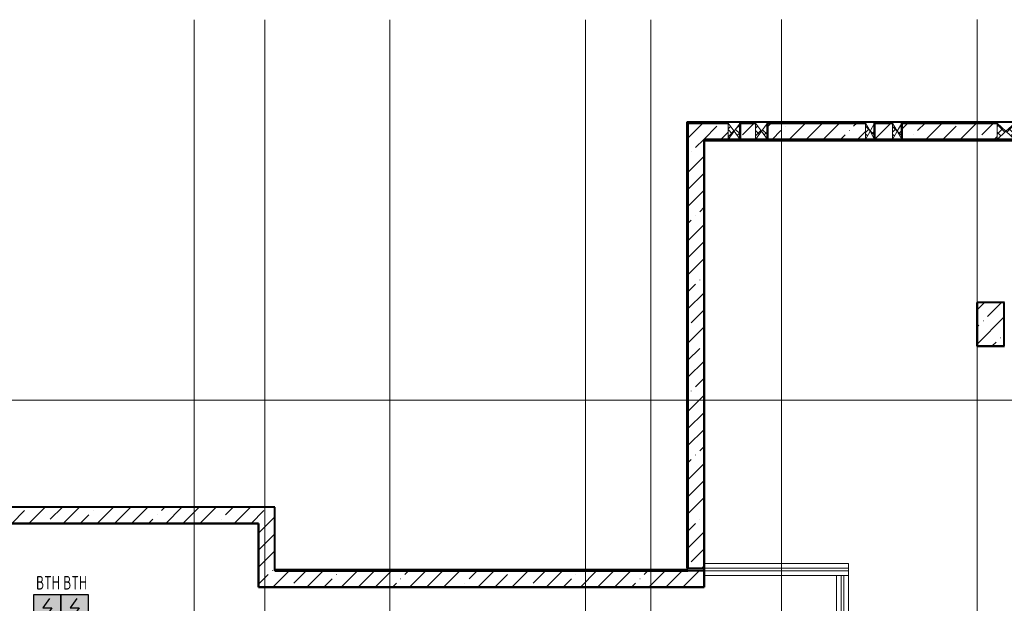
# Model space of a CAD drawing. Header units: millimetres. Extents: x -135639 to 224623, y -383017 to -59102.
# Tile 334 of 494: x 49806 to 67913, y -114307 to -103567. Entities that reach past the tile are written whole.
import ezdxf
from ezdxf.enums import TextEntityAlignment as Align

# ---------------------------------------------------------------- set-up
doc = ezdxf.new("R2010")
doc.units = ezdxf.units.MM
for name, pattern in [('CONTINOUS', [0]), ('Линия сетки', [25, 20, -2.5, 0, -2.5]), ('Штрих_3_1_5_', [4.5, 3, -1.5]), ('Штриховая_ш3 п1_5', [4.5, 3, -1.5])]:
    doc.linetypes.add(name, pattern=pattern)
for name, color, linetype, lineweight in [('A-000-M_MASS', 7, 'Continuous', 18), ('A-200-M_WALL', 7, 'Continuous', 18), ('A-200-M_WALL_EXT', 7, 'Continuous', 18), ('A-200-M_WALL_INT', 7, 'Continuous', 18), ('A-200-M_WALL_PAT', 7, 'Continuous', 40), ('A-314-M_WINDOW', 7, 'Continuous', 18), ('S-280-M_COLUMN', 7, 'Continuous', 18), ('Z-030-M_GRID', 7, 'Continuous', 9), ('Z-060-M_DETAIL', 7, 'Continuous', 18), ('ПС', 7, 'Continuous', 40)]:
    doc.layers.add(name, color=color, linetype=linetype, lineweight=lineweight)
doc.layers.add('A-010-M_ROOM_SEPARATION', color=4, linetype='Штриховая_ш3 п1_5', lineweight=40, true_color=0x00ffff)
doc.styles.add('1111', font='isocpeur.ttf')
pattern_1 = [(45, (0, 0), (-314.309, 314.309), []), (45, (314.3, 0), (-314.309, 314.309), [555.625, -111.125, 3.353, -107.772])]
pattern_2 = [(45, (-70956.41, -87200), (-70.71068, 70.71068), []), (135, (-70956.41, -87200), (-70.71068, -70.71068), [])]
pattern_3 = [(45, (-71457.9, -87200), (-70.71068, 70.71068), []), (135, (-71457.9, -87200), (-70.71068, -70.71068), [])]
pattern_4 = [(45, (-73455.89, -87200), (-70.71068, 70.71068), []), (135, (-73455.89, -87200), (-70.71068, -70.71068), [])]
pattern_5 = [(45, (-73956.16, -87200), (-70.71068, 70.71068), []), (135, (-73956.16, -87200), (-70.71068, -70.71068), [])]
pattern_6 = [(45, (-75955.33, -87200), (-70.71068, 70.71068), []), (135, (-75955.33, -87200), (-70.71068, -70.71068), [])]

# ---------------------------------------------------------------- blocks, each defined once
blk = doc.blocks.new('CP_ДШ_Hanytex_TopJoint 24C - CP_ДШ_Hanytex_TopJoint 24C-3950295-B1_-7_650_')
at = {"layer": 'A-000-M_MASS', "color": 253, "true_color": 0xaaaaaa}
for p, q in [((0, -110), (0, 110)), ((1490, 110), (0, 110)), ((1490, 25), (0, 25)), ((0, 25), (0, -25)), ((1490, 110), (1490, -110)), ((1490, -25), (1490, 25)), ((0, -25), (1490, -25)), ((1490, -110), (0, -110))]:
    blk.add_line(p, q, dxfattribs=at)
blk = doc.blocks.new('CP_ДШ_Hanytex_TopJoint 24C - CP_ДШ_Hanytex_TopJoint 24C-3950296-B1_-7_650_')
at = {"layer": 'A-000-M_MASS', "color": 253, "true_color": 0xaaaaaa}
for p, q in [((2655, 110), (0, 110)), ((2655, 25), (0, 25)), ((0, 25), (0, -25)), ((0, -25), (0, 25)), ((2655, 110), (2655, -110)), ((2655, -25), (2655, 25)), ((0, -25), (2655, -25)), ((2655, -110), (0, -110))]:
    blk.add_line(p, q, dxfattribs=at)
blk = doc.blocks.new('135_SLK_GD_AR_rvt-1-B1_-7_650_')
at = {"layer": 'A-010-M_ROOM_SEPARATION', "color": 131, "linetype": 'Штрих_3_1_5_', "true_color": 0xaaffff}
blk.add_line((79581, 87025), (70530, 87025), dxfattribs=at)
at = {"layer": 'A-200-M_WALL_INT', "color": 253, "lineweight": 40, "true_color": 0xaaaaaa}
for p, q in [((70972, 87050), (70530, 87050)), ((70530, 87050), (70530, 87048)), ((70530, 87048), (70530, 78810)), ((70532, 87048), (70972, 87048)), ((70532, 78808), (70532, 87048)), ((71474, 87050), (71191, 87050)), ((71191, 87048), (71473, 87048)), ((73497, 87050), (71692, 87050)), ((71692, 87048), (73497, 87048)), ((73997, 87050), (73665, 87050)), ((73665, 87048), (73997, 87048)), ((75918, 87050), (74165, 87050)), ((74165, 87048), (75918, 87048)), ((75550, 84052), (75548, 84052)), ((75548, 84052), (75548, 83248)), ((76052, 84052), (75550, 84052)), ((75548, 83248), (75550, 83248)), ((75550, 83248), (76050, 83248)), ((76050, 83248), (76052, 83248)), ((62333, 79985), (53395, 79985)), ((53395, 79983), (62333, 79983)), ((62335, 79985), (62333, 79985)), ((62333, 79983), (62333, 78810)), ((62335, 78810), (62335, 79985)), ((62333, 78810), (62333, 78808)), ((62333, 78808), (70530, 78808)), ((70530, 78810), (62335, 78810)), ((70530, 78808), (70532, 78808))]:
    blk.add_line(p, q, dxfattribs=at)
at = {"layer": 'A-000-M_MASS', "color": 253, "lineweight": 18, "true_color": 0xaaaaaa}
blk.add_blockref('CP_ДШ_Hanytex_TopJoint 24C - CP_ДШ_Hanytex_TopJoint 24C-3950296-B1_-7_650_', (70530, 79135), dxfattribs=at)
at = {"layer": 'A-000-M_MASS', "color": 253, "lineweight": 18, "true_color": 0xaaaaaa, "rotation": 270}
blk.add_blockref('CP_ДШ_Hanytex_TopJoint 24C - CP_ДШ_Hanytex_TopJoint 24C-3950295-B1_-7_650_', (73075, 79025), dxfattribs=at)
blk = doc.blocks.new('Бетон-Прямоугольная-Колонна - CLM_Подземные этажи_В40-500х800-1549937-B1_-7_650_')
at = {"layer": 'S-280-M_COLUMN', "lineweight": 9, "true_color": 0xaaaaaa}
h = blk.add_hatch(dxfattribs=at)
h.set_pattern_fill('FP_123', color=253, style=0, pattern_type=2)
h.set_pattern_definition([(225, (75800, 83650), (314.309, -314.309), []), (225, (75485.7, 83650), (314.309, -314.309), [555.625, -111.125, 3.353, -107.772])])
h.paths.add_polyline_path([(-250, 400), (-250, -400), (250, -400), (250, 400)])
at = {"layer": 'S-280-M_COLUMN', "color": 253, "lineweight": 40, "true_color": 0xaaaaaa}
for p, q in [((250, 400), (-250, 400)), ((-250, 400), (-250, -400)), ((250, -400), (250, 400)), ((-250, -400), (250, -400))]:
    blk.add_line(p, q, dxfattribs=at)
blk = doc.blocks.new('231_Гильза - труба__Окно_Стена_ - Гильза 219х5-2094808-B1_-7_650_')
at = {"layer": 'Z-060-M_DETAIL', "lineweight": 9, "true_color": 0xaaaaaa}
h = blk.add_hatch(dxfattribs=at)
h.set_pattern_fill('FP_176', color=253, style=0, pattern_type=2)
h.set_pattern_definition(pattern_2)
h.paths.add_polyline_path([(15.5, -150), (125, 0), (15.5, 150)])
h = blk.add_hatch(dxfattribs=at)
h.set_pattern_fill('FP_176', color=253, style=0, pattern_type=2)
h.set_pattern_definition(pattern_2)
h.paths.add_polyline_path([(234.5, -150), (234.5, 150), (125, 0)])
at = {"layer": 'Z-060-M_DETAIL', "color": 253, "true_color": 0xaaaaaa}
for p, q in [((125, 0), (15.5, 150)), ((15.5, 150), (15.5, -150)), ((15.5, -150), (125, 0)), ((234.5, 150), (125, 0)), ((125, 0), (234.5, -150)), ((234.5, -150), (234.5, 150))]:
    blk.add_line(p, q, dxfattribs=at)
at = {"layer": 'Z-060-M_DETAIL', "color": 253, "lineweight": 50, "true_color": 0xaaaaaa}
for p, q in [((234.5, -150), (234.5, 150)), ((15.5, -150), (234.5, -150))]:
    blk.add_line(p, q, dxfattribs=at)
blk = doc.blocks.new('352_Труба плашмя _ОбщМод_ - 352_Труба плашмя _ОбщМод_-V271-B1_-7_650_')
at = {"layer": 'A-000-M_MASS', "color": 253, "true_color": 0xaaaaaa}
for p, q in [((-310, 109.5), (-320, 109.5)), ((-320, 109.5), (-320, -109.5)), ((-10, 109.5), (-310, 109.5)), ((0, 109.5), (-10, 109.5)), ((0, -109.5), (0, 109.5)), ((-320, -109.5), (-310, -109.5)), ((-310, -109.5), (-10, -109.5)), ((-10, -109.5), (0, -109.5))]:
    blk.add_line(p, q, dxfattribs=at)
blk = doc.blocks.new('231_Гильза - труба__Окно_Стена_ - Гильза 219х5-V284-B1_-7_650_')
at = {"layer": 'Z-060-M_DETAIL', "lineweight": 9, "true_color": 0xaaaaaa}
h = blk.add_hatch(dxfattribs=at)
h.set_pattern_fill('FP_177', color=253, style=0, pattern_type=2)
h.set_pattern_definition(pattern_3)
h.paths.add_polyline_path([(15.5, -150), (125, 0), (15.5, 150)])
h = blk.add_hatch(dxfattribs=at)
h.set_pattern_fill('FP_177', color=253, style=0, pattern_type=2)
h.set_pattern_definition(pattern_3)
h.paths.add_polyline_path([(234.5, -150), (234.5, 150), (125, 0)])
at = {"layer": 'Z-060-M_DETAIL', "color": 253, "true_color": 0xaaaaaa}
for p, q in [((125, 0), (15.5, 150)), ((15.5, 150), (15.5, -150)), ((15.5, -150), (125, 0)), ((234.5, 150), (125, 0)), ((125, 0), (234.5, -150)), ((234.5, -150), (234.5, 150))]:
    blk.add_line(p, q, dxfattribs=at)
at = {"layer": 'Z-060-M_DETAIL', "color": 253, "lineweight": 50, "true_color": 0xaaaaaa}
for p, q in [((234.5, -150), (234.5, 150)), ((15.5, -150), (234.5, -150))]:
    blk.add_line(p, q, dxfattribs=at)
blk = doc.blocks.new('231_Гильза - труба__Окно_Стена_ - Гильза 168х5-2094806-B1_-7_650_')
at = {"layer": 'Z-060-M_DETAIL', "lineweight": 9, "true_color": 0xaaaaaa}
h = blk.add_hatch(dxfattribs=at)
h.set_pattern_fill('FP_178', color=253, style=0, pattern_type=2)
h.set_pattern_definition(pattern_4)
h.paths.add_polyline_path([(41, -150), (125, 0), (41, 150)])
h = blk.add_hatch(dxfattribs=at)
h.set_pattern_fill('FP_178', color=253, style=0, pattern_type=2)
h.set_pattern_definition(pattern_4)
h.paths.add_polyline_path([(209, -150), (209, 150), (125, 0)])
at = {"layer": 'Z-060-M_DETAIL', "color": 253, "true_color": 0xaaaaaa}
for p, q in [((125, 0), (41, 150)), ((41, 150), (41, -150)), ((41, -150), (125, 0)), ((209, 150), (125, 0)), ((125, 0), (209, -150)), ((209, -150), (209, 150))]:
    blk.add_line(p, q, dxfattribs=at)
at = {"layer": 'Z-060-M_DETAIL', "color": 253, "lineweight": 50, "true_color": 0xaaaaaa}
for p, q in [((209, -150), (209, 150)), ((41, -150), (209, -150))]:
    blk.add_line(p, q, dxfattribs=at)
blk = doc.blocks.new('352_Труба плашмя _ОбщМод_ - 352_Труба плашмя _ОбщМод_-2047391-B1_-7_650_')
at = {"layer": 'A-000-M_MASS', "color": 253, "true_color": 0xaaaaaa}
for p, q in [((-310, 84), (-320, 84)), ((-320, 84), (-320, -84)), ((-10, 84), (-310, 84)), ((0, 84), (-10, 84)), ((0, -84), (0, 84)), ((-320, -84), (-310, -84)), ((-310, -84), (-10, -84)), ((-10, -84), (0, -84))]:
    blk.add_line(p, q, dxfattribs=at)
blk = doc.blocks.new('231_Гильза - труба__Окно_Стена_ - Гильза 168х5-2094804-B1_-7_650_')
at = {"layer": 'Z-060-M_DETAIL', "lineweight": 9, "true_color": 0xaaaaaa}
h = blk.add_hatch(dxfattribs=at)
h.set_pattern_fill('FP_179', color=253, style=0, pattern_type=2)
h.set_pattern_definition(pattern_5)
h.paths.add_polyline_path([(41, -150), (125, 0), (41, 150)])
h = blk.add_hatch(dxfattribs=at)
h.set_pattern_fill('FP_179', color=253, style=0, pattern_type=2)
h.set_pattern_definition(pattern_5)
h.paths.add_polyline_path([(209, -150), (209, 150), (125, 0), (202, -137)])
at = {"layer": 'Z-060-M_DETAIL', "color": 253, "true_color": 0xaaaaaa}
for p, q in [((125, 0), (41, 150)), ((41, 150), (41, -150)), ((41, -150), (125, 0)), ((209, 150), (125, 0)), ((125, 0), (209, -150)), ((209, -150), (209, 150))]:
    blk.add_line(p, q, dxfattribs=at)
at = {"layer": 'Z-060-M_DETAIL', "color": 253, "lineweight": 50, "true_color": 0xaaaaaa}
for p, q in [((209, -150), (209, 150)), ((41, -150), (209, -150))]:
    blk.add_line(p, q, dxfattribs=at)
blk = doc.blocks.new('231_Гильза - труба__Окно_Стена_ - Гильза 325х5-V285-B1_-7_650_')
at = {"layer": 'Z-060-M_DETAIL', "lineweight": 9, "true_color": 0xaaaaaa}
h = blk.add_hatch(dxfattribs=at)
h.set_pattern_fill('FP_183', color=253, style=0, pattern_type=2)
h.set_pattern_definition(pattern_6)
h.paths.add_polyline_path([(-37.5, -150), (125, 0), (-37.5, 150)])
h = blk.add_hatch(dxfattribs=at)
h.set_pattern_fill('FP_183', color=253, style=0, pattern_type=2)
h.set_pattern_definition(pattern_6)
h.paths.add_polyline_path([(287.5, -150), (287.5, 150), (125, 0)])
at = {"layer": 'Z-060-M_DETAIL', "color": 253, "true_color": 0xaaaaaa}
for p, q in [((125, 0), (-37.5, 150)), ((-37.5, 150), (-37.5, -150)), ((-37.5, -150), (125, 0)), ((287.5, 150), (125, 0)), ((125, 0), (287.5, -150)), ((287.5, -150), (287.5, 150))]:
    blk.add_line(p, q, dxfattribs=at)
at = {"layer": 'Z-060-M_DETAIL', "color": 253, "lineweight": 50, "true_color": 0xaaaaaa}
for p, q in [((287.5, -150), (287.5, 150)), ((-37.5, -150), (287.5, -150))]:
    blk.add_line(p, q, dxfattribs=at)
blk = doc.blocks.new('352_Труба плашмя _ОбщМод_ - 352_Труба плашмя _ОбщМод_-2047151-B1_-7_650_')
at = {"layer": 'A-000-M_MASS', "color": 253, "true_color": 0xaaaaaa}
for p, q in [((-310, 162.5), (-320, 162.5)), ((-320, 162.5), (-320, -162.5)), ((-10, 162.5), (-310, 162.5)), ((0, 162.5), (-10, 162.5)), ((0, -162.5), (0, 162.5)), ((-320, -162.5), (-310, -162.5)), ((-310, -162.5), (-10, -162.5)), ((-10, -162.5), (0, -162.5))]:
    blk.add_line(p, q, dxfattribs=at)
blk = doc.blocks.new('135_SLK_GD_KR_rvt-1-B1_-7_650_')
at = {"layer": 'A-200-M_WALL_PAT', "lineweight": 9, "true_color": 0xaaaaaa}
h = blk.add_hatch(dxfattribs=at)
h.set_pattern_fill('FP_20', color=253, style=0, pattern_type=2)
h.set_pattern_definition(pattern_1)
h.paths.add_polyline_path([(78664, 87050), (78971, 87050), (78971, 87350), (78664, 87350), (78664, 87320)])
h.paths.add_polyline_path([(78496, 87050), (78496, 87350), (76743, 87350), (76743, 87050), (77924, 87050)])
h.paths.add_polyline_path([(79627, 87050), (79627, 87350), (79190, 87350), (79190, 87050)])
h.paths.add_polyline_path([(76418, 87050), (76418, 87350), (76243, 87350), (76243, 87050)])
h.paths.add_polyline_path([(75918, 87050), (75918, 87350), (74165, 87350), (74165, 87050), (75099, 87050)])
h.paths.add_polyline_path([(73997, 87050), (73997, 87350), (73665, 87350), (73665, 87050)])
h.paths.add_polyline_path([(73216, 87050), (73497, 87050), (73497, 87350), (71692, 87350), (71692, 87050), (72275, 87050)])
h.paths.add_polyline_path([(70972, 87050), (70972, 87350), (70230, 87350), (70230, 87050), (70530, 87050)])
h.paths.add_polyline_path([(71473, 87050), (71473, 87350), (71191, 87350), (71191, 87050), (71333, 87050)])
h = blk.add_hatch(dxfattribs=at)
h.set_pattern_fill('FP_20', color=253, style=0, pattern_type=2)
h.set_pattern_definition(pattern_1)
h.paths.add_polyline_path([(70230, 79160), (70530, 79160), (70530, 87050), (70230, 87050), (70230, 85643)])
at = {"layer": 'A-200-M_WALL', "color": 253, "lineweight": 40, "true_color": 0xaaaaaa}
for p, q in [((70220, 87360), (70220, 79160)), ((70220, 87360), (70224, 87360)), ((70224, 87360), (70230, 87360)), ((70224, 87356), (70224, 79160)), ((70224, 87356), (70228, 87356)), ((70228, 87356), (70230, 87356)), ((70228, 87352), (70228, 79160)), ((70228, 87352), (70230, 87352)), ((70972, 87360), (70230, 87360)), ((70972, 87356), (70230, 87356)), ((70972, 87352), (70230, 87352)), ((70972, 87350), (70230, 87350)), ((70230, 87350), (70230, 87050)), ((70230, 87050), (70230, 87350)), ((70230, 87350), (70972, 87350)), ((71473, 87360), (71191, 87360)), ((71473, 87356), (71191, 87356)), ((71473, 87352), (71191, 87352)), ((71473, 87350), (71191, 87350)), ((71191, 87350), (71473, 87350)), ((73497, 87360), (71692, 87360)), ((73497, 87356), (71692, 87356)), ((73497, 87352), (71692, 87352)), ((73497, 87350), (71692, 87350)), ((71692, 87350), (73497, 87350)), ((73997, 87360), (73665, 87360)), ((73997, 87356), (73665, 87356)), ((73997, 87352), (73665, 87352)), ((73997, 87350), (73665, 87350)), ((73665, 87350), (73997, 87350)), ((75918, 87360), (74165, 87360)), ((75918, 87356), (74165, 87356)), ((75918, 87352), (74165, 87352)), ((75918, 87350), (74165, 87350)), ((74165, 87350), (75918, 87350))]:
    blk.add_line(p, q, dxfattribs=at)
at = {"layer": 'A-200-M_WALL_EXT', "color": 253, "lineweight": 40, "true_color": 0xaaaaaa}
for p, q in [((70220, 87370), (70210, 87370)), ((70210, 87370), (70210, 79160)), ((70230, 87370), (70220, 87370)), ((79565, 87370), (70230, 87370)), ((70230, 87050), (70230, 79160)), ((70230, 79160), (70230, 87050)), ((70530, 87050), (70972, 87050)), ((70530, 79160), (70530, 87050)), ((71191, 87050), (71474, 87050)), ((71692, 87050), (73497, 87050)), ((73665, 87050), (73997, 87050)), ((74165, 87050), (75918, 87050)), ((70210, 79160), (70230, 79160)), ((70230, 79160), (70530, 79160))]:
    blk.add_line(p, q, dxfattribs=at)
at = {"layer": 'A-000-M_MASS', "color": 253, "lineweight": 18, "true_color": 0xaaaaaa, "rotation": 89.99999999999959}
for name, p in [('352_Труба плашмя _ОбщМод_ - 352_Труба плашмя _ОбщМод_-V271-B1_-7_650_', (71081, 87360)), ('352_Труба плашмя _ОбщМод_ - 352_Труба плашмя _ОбщМод_-V271-B1_-7_650_', (71583, 87360)), ('352_Труба плашмя _ОбщМод_ - 352_Труба плашмя _ОбщМод_-2047391-B1_-7_650_', (73581, 87360)), ('352_Труба плашмя _ОбщМод_ - 352_Труба плашмя _ОбщМод_-2047391-B1_-7_650_', (74081, 87360)), ('352_Труба плашмя _ОбщМод_ - 352_Труба плашмя _ОбщМод_-2047151-B1_-7_650_', (76080, 87360))]:
    blk.add_blockref(name, p, dxfattribs=at)
at = {"layer": 'A-314-M_WINDOW', "color": 253, "lineweight": 18, "true_color": 0xaaaaaa}
for name, p in [('231_Гильза - труба__Окно_Стена_ - Гильза 219х5-2094808-B1_-7_650_', (70956, 87200)), ('231_Гильза - труба__Окно_Стена_ - Гильза 219х5-V284-B1_-7_650_', (71458, 87200)), ('231_Гильза - труба__Окно_Стена_ - Гильза 168х5-2094806-B1_-7_650_', (73456, 87200)), ('231_Гильза - труба__Окно_Стена_ - Гильза 168х5-2094804-B1_-7_650_', (73956, 87200)), ('231_Гильза - труба__Окно_Стена_ - Гильза 325х5-V285-B1_-7_650_', (75955, 87200))]:
    blk.add_blockref(name, p, dxfattribs=at)
at = {"layer": 'S-280-M_COLUMN', "color": 253, "lineweight": 18, "true_color": 0xaaaaaa, "rotation": 180}
blk.add_blockref('Бетон-Прямоугольная-Колонна - CLM_Подземные этажи_В40-500х800-1549937-B1_-7_650_', (75800, 83650), dxfattribs=at)
blk = doc.blocks.new('135_SLK_K1-2-3_KR_rvt-1-B1_-7_650_')
at = {"layer": 'A-200-M_WALL_PAT', "lineweight": 9, "true_color": 0xaaaaaa}
h = blk.add_hatch(dxfattribs=at)
h.set_pattern_fill('FP_20', color=253, style=0, pattern_type=2)
h.set_pattern_definition(pattern_1)
h.paths.add_polyline_path([(62335, 79985), (62635, 79985), (62635, 80285), (53470, 80285), (53470, 79985), (60035, 79985)])
h = blk.add_hatch(dxfattribs=at)
h.set_pattern_fill('FP_20', color=253, style=0, pattern_type=2)
h.set_pattern_definition(pattern_1)
h.paths.add_polyline_path([(62635, 78810), (62635, 79985), (62335, 79985), (62335, 78810)])
h = blk.add_hatch(dxfattribs=at)
h.set_pattern_fill('FP_20', color=253, style=0, pattern_type=2)
h.set_pattern_definition(pattern_1)
h.paths.add_polyline_path([(70530, 78810), (70530, 79110), (62635, 79110), (62635, 78810), (63801, 78810)])
at = {"layer": 'A-200-M_WALL', "color": 253, "lineweight": 40, "true_color": 0xaaaaaa}
for p, q in [((70230, 79120), (62635, 79120)), ((70230, 79116), (62635, 79116)), ((70230, 79112), (62635, 79112))]:
    blk.add_line(p, q, dxfattribs=at)
at = {"layer": 'A-200-M_WALL_EXT', "color": 253, "lineweight": 40, "true_color": 0xaaaaaa}
for p, q in [((62635, 80285), (53470, 80285)), ((62635, 79985), (62635, 80285)), ((53470, 79985), (62335, 79985)), ((62335, 79985), (62335, 78810)), ((62635, 79110), (62635, 79985)), ((70230, 79130), (62635, 79130)), ((62635, 79130), (62635, 79110)), ((70230, 79110), (70230, 79130)), ((70530, 79110), (62635, 79110)), ((62635, 79110), (70230, 79110)), ((70530, 78810), (70530, 79110)), ((62335, 78810), (62635, 78810)), ((62635, 78810), (70530, 78810))]:
    blk.add_line(p, q, dxfattribs=at)
blk = doc.blocks.new('-1 эт')
at = {"layer": 'Z-030-M_GRID', "color": 253, "linetype": 'Линия сетки', "true_color": 0xaaaaaa}
for p, q in [((61150, -19697.4), (61150, 89253.6)), ((62450, -19692), (62450, 89254.1)), ((64750, -19697.1), (64750, 89253.8)), ((68350, -19696.9), (68350, 89254.1)), ((69550, -19701.1), (69550, 89254.5)), ((71950, -19696.7), (71950, 89254.3)), ((75550, -19696.5), (75550, 89254.5)), ((155946.6, 82250), (-3683.1, 82250))]:
    blk.add_line(p, q, dxfattribs=at)
at = {"lineweight": 5}
for name in ['135_SLK_GD_KR_rvt-1-B1_-7_650_', '135_SLK_GD_AR_rvt-1-B1_-7_650_', '135_SLK_K1-2-3_KR_rvt-1-B1_-7_650_']:
    blk.add_blockref(name, (0, 0), dxfattribs=at)
blk = doc.blocks.new('*U4706')
at = {"lineweight": 35, "true_color": 0xffffff}
h = blk.add_hatch(color=7, dxfattribs=at)
h.dxf.hatch_style = 1
h.paths.add_polyline_path([(0, 500), (0, 0), (500, 0), (500, 500)])
at = {"color": 1, "linetype": 'ByBlock', "lineweight": -2}
for p, q in [((289, 426), (167, 250)), ((167, 250), (333, 250)), ((333, 250), (219, 86))]:
    blk.add_line(p, q, dxfattribs=at)
at = {"color": 1, "linetype": 'ByBlock', "lineweight": -2, "ltscale": 0.1}
blk.add_lwpolyline([(0, 500), (500, 500), (500, 0), (0, 0)], close=True, dxfattribs=at)
at = {"color": 1, "linetype": 'ByBlock', "lineweight": -2, "ltscale": 1000, "style": '1111'}
blk.add_text('A', height=128, dxfattribs=at).set_placement((403, 49), align=Align.CENTER)
at = {"color": 0, "linetype": 'ByBlock', "lineweight": -2, "style": '1111'}
blk.add_attdef('INDEX', (-63, -235), '', height=125, dxfattribs=at)
at = {"color": 0, "linetype": 'ByBlock', "lineweight": -2, "style": '1111', "flags": 1}
for tag, p in [('NAME_DEVICE', (-64, -421)), ('NUM_POM', (-82, -847))]:
    blk.add_attdef(tag, p, '', height=125, dxfattribs=at)
at = {"color": 0, "linetype": 'ByBlock', "lineweight": -2, "style": '1111', "width": 0.7}
blk.add_attdef('NUM_DEVICE', (-64, -630), '', height=125, dxfattribs=at)

msp = doc.modelspace()

# ---------------------------------------------------------------- block references
msp.add_blockref('-1 эт', (-8137, -192821))
at = {"layer": 'ПС', "color": 7, "linetype": 'CONTINOUS', "lineweight": 30, "ltscale": 100}
ref = msp.add_blockref('*U4706', (50065, -114643), dxfattribs=dict(at, xscale=1.000736, yscale=1.000736, zscale=1.000736))
ref.add_attrib('NUM_DEVICE', 'BTH', dxfattribs={"layer": '0', "color": 0, "linetype": 'ByBlock', "lineweight": -2, "ltscale": 100, "height": 250.2, "style": '1111', "width": 0.7}).set_placement((50327, -114053), align=Align.CENTER)
ref = msp.add_blockref('*U4706', (50565, -114643), dxfattribs=dict(at, xscale=1.000736, yscale=1.000736, zscale=1.000736))
ref.add_attrib('NUM_DEVICE', 'BTH', dxfattribs={"layer": '0', "color": 0, "linetype": 'ByBlock', "lineweight": -2, "ltscale": 100, "height": 250.2, "style": '1111', "width": 0.7}).set_placement((50827, -114053), align=Align.CENTER)

doc.saveas('drawing.dxf')
